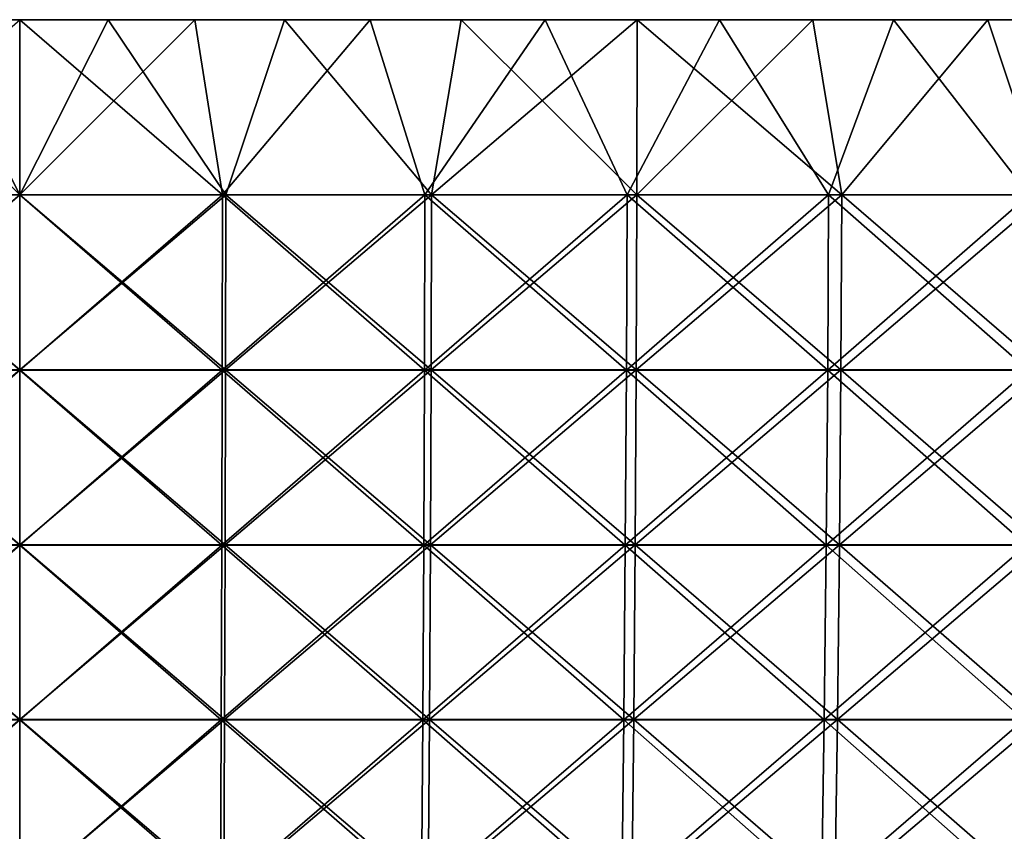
# Model space of a CAD drawing. Header units: millimetres. Extents: x -125 to 125, y -45 to 4025.
# Tile 701 of 755: x 0 to 18, y 4010 to 4025. Entities that reach past the tile are written whole.
import ezdxf

# ---------------------------------------------------------------- set-up
doc = ezdxf.new("R2010")
doc.units = ezdxf.units.MM
doc.header["$LTSCALE"] = 6.999206
for name, color, linetype in [('20', 7, 'CONTINUOUS'), ('21', 7, 'CONTINUOUS'), ('22', 7, 'CONTINUOUS'), ('23', 7, 'CONTINUOUS'), ('24', 7, 'CONTINUOUS')]:
    doc.layers.add(name, color=color, linetype=linetype)

msp = doc.modelspace()

# ---------------------------------------------------------------- linework, layer by layer
at = {"layer": '20', "color": 7, "linetype": 'CONTINUOUS'}
for points in [[(-18.086, 4025, -123.685), (-21.345, 4025, -123.164), (18.086, 4025, -123.685), (-18.086, 4025, -123.685)], [(18.086, 4025, -123.685), (-21.345, 4025, -123.164), (21.345, 4025, -123.164), (18.086, 4025, -123.685)], [(21.345, 4025, -123.164), (-21.345, 4025, -123.164), (0, 4025, -123), (21.345, 4025, -123.164)], [(0, 4025, -123), (-21.345, 4025, -123.164), (-3.274, 4025, -122.956), (0, 4025, -123)], [(-18.086, 4025, 123.685), (21.345, 4025, 123.164), (-21.345, 4025, 123.164), (-18.086, 4025, 123.685)], [(-21.345, 4025, 123.164), (21.345, 4025, 123.164), (0, 4025, 123), (-21.345, 4025, 123.164)], [(-14.815, 4025, -124.119), (-18.086, 4025, -123.685), (14.815, 4025, -124.119), (-14.815, 4025, -124.119)], [(14.815, 4025, -124.119), (-18.086, 4025, -123.685), (18.086, 4025, -123.685), (14.815, 4025, -124.119)], [(18.086, 4025, 123.685), (21.345, 4025, 123.164), (-18.086, 4025, 123.685), (18.086, 4025, 123.685)], [(-14.815, 4025, 124.119), (18.086, 4025, 123.685), (-18.086, 4025, 123.685), (-14.815, 4025, 124.119)], [(-11.534, 4025, -124.467), (-14.815, 4025, -124.119), (11.534, 4025, -124.467), (-11.534, 4025, -124.467)], [(11.534, 4025, -124.467), (-14.815, 4025, -124.119), (14.815, 4025, -124.119), (11.534, 4025, -124.467)], [(14.815, 4025, 124.119), (18.086, 4025, 123.685), (-14.815, 4025, 124.119), (14.815, 4025, 124.119)], [(-11.534, 4025, 124.467), (14.815, 4025, 124.119), (-14.815, 4025, 124.119), (-11.534, 4025, 124.467)], [(-8.244, 4025, -124.728), (-11.534, 4025, -124.467), (8.244, 4025, -124.728), (-8.244, 4025, -124.728)], [(8.244, 4025, -124.728), (-11.534, 4025, -124.467), (11.534, 4025, -124.467), (8.244, 4025, -124.728)], [(11.534, 4025, 124.467), (14.815, 4025, 124.119), (-11.534, 4025, 124.467), (11.534, 4025, 124.467)], [(-8.244, 4025, 124.728), (11.534, 4025, 124.467), (-11.534, 4025, 124.467), (-8.244, 4025, 124.728)], [(-4.949, 4025, -124.902), (-8.244, 4025, -124.728), (4.949, 4025, -124.902), (-4.949, 4025, -124.902)], [(4.949, 4025, -124.902), (-8.244, 4025, -124.728), (8.244, 4025, -124.728), (4.949, 4025, -124.902)], [(8.244, 4025, 124.728), (11.534, 4025, 124.467), (-8.244, 4025, 124.728), (8.244, 4025, 124.728)], [(-4.949, 4025, 124.902), (8.244, 4025, 124.728), (-8.244, 4025, 124.728), (-4.949, 4025, 124.902)], [(-1.65, 4025, -124.989), (-4.949, 4025, -124.902), (1.65, 4025, -124.989), (-1.65, 4025, -124.989)], [(1.65, 4025, -124.989), (-4.949, 4025, -124.902), (4.949, 4025, -124.902), (1.65, 4025, -124.989)], [(4.949, 4025, 124.902), (8.244, 4025, 124.728), (-4.949, 4025, 124.902), (4.949, 4025, 124.902)], [(-1.65, 4025, 124.989), (4.949, 4025, 124.902), (-4.949, 4025, 124.902), (-1.65, 4025, 124.989)], [(1.65, 4025, 124.989), (4.949, 4025, 124.902), (-1.65, 4025, 124.989), (1.65, 4025, 124.989)], [(3.274, 4025, -122.956), (21.345, 4025, -123.164), (0, 4025, -123), (3.274, 4025, -122.956)], [(0, 4025, 123), (21.345, 4025, 123.164), (3.274, 4025, 122.956), (0, 4025, 123)], [(6.546, 4025, -122.826), (21.345, 4025, -123.164), (3.274, 4025, -122.956), (6.546, 4025, -122.826)], [(21.345, 4025, 123.164), (24.589, 4025, 122.558), (3.274, 4025, 122.956), (21.345, 4025, 123.164)], [(3.274, 4025, 122.956), (24.589, 4025, 122.558), (6.546, 4025, 122.826), (3.274, 4025, 122.956)], [(9.814, 4025, -122.608), (21.345, 4025, -123.164), (6.546, 4025, -122.826), (9.814, 4025, -122.608)], [(6.546, 4025, 122.826), (24.589, 4025, 122.558), (9.813, 4025, 122.608), (6.546, 4025, 122.826)], [(9.813, 4025, 122.608), (24.589, 4025, 122.558), (13.074, 4025, 122.303), (9.813, 4025, 122.608)], [(24.589, 4025, -122.558), (21.345, 4025, -123.164), (9.814, 4025, -122.608), (24.589, 4025, -122.558)], [(13.074, 4025, -122.303), (24.589, 4025, -122.558), (9.814, 4025, -122.608), (13.074, 4025, -122.303)], [(16.325, 4025, -121.912), (24.589, 4025, -122.558), (13.074, 4025, -122.303), (16.325, 4025, -121.912)], [(24.589, 4025, 122.558), (27.815, 4025, 121.866), (13.074, 4025, 122.303), (24.589, 4025, 122.558)], [(13.074, 4025, 122.303), (27.815, 4025, 121.866), (16.325, 4025, 121.912), (13.074, 4025, 122.303)], [(27.815, 4025, -121.866), (24.589, 4025, -122.558), (16.325, 4025, -121.912), (27.815, 4025, -121.866)], [(19.564, 4025, -121.434), (27.815, 4025, -121.866), (16.325, 4025, -121.912), (19.564, 4025, -121.434)], [(16.325, 4025, 121.912), (27.815, 4025, 121.866), (19.565, 4025, 121.434), (16.325, 4025, 121.912)]]:
    msp.add_3dface(points, dxfattribs=at)
at = {"layer": '21', "color": 7, "linetype": 'CONTINUOUS'}
for points in [[(-1.65, 4025, 124.989), (-3.848, 4021.727, 124.898), (0, 4021.727, 124.957), (-1.65, 4025, 124.989)], [(1.65, 4025, 124.989), (-1.65, 4025, 124.989), (0, 4021.727, 124.957), (1.65, 4025, 124.989)], [(1.65, 4025, 124.989), (0, 4021.727, 124.957), (3.848, 4021.727, 124.898), (1.65, 4025, 124.989)], [(4.949, 4025, 124.902), (1.65, 4025, 124.989), (3.848, 4021.727, 124.898), (4.949, 4025, 124.902)], [(4.949, 4025, 124.902), (3.848, 4021.727, 124.898), (7.692, 4021.727, 124.72), (4.949, 4025, 124.902)], [(8.244, 4025, 124.728), (4.949, 4025, 124.902), (7.692, 4021.727, 124.72), (8.244, 4025, 124.728)], [(8.244, 4025, 124.728), (7.692, 4021.727, 124.72), (11.53, 4021.727, 124.424), (8.244, 4025, 124.728)], [(11.534, 4025, 124.467), (8.244, 4025, 124.728), (11.53, 4021.727, 124.424), (11.534, 4025, 124.467)], [(11.534, 4025, 124.467), (11.53, 4021.727, 124.424), (15.356, 4021.727, 124.01), (11.534, 4025, 124.467)], [(14.815, 4025, 124.119), (11.534, 4025, 124.467), (15.356, 4021.727, 124.01), (14.815, 4025, 124.119)], [(18.086, 4025, 123.685), (14.815, 4025, 124.119), (15.356, 4021.727, 124.01), (18.086, 4025, 123.685)], [(18.086, 4025, 123.685), (15.356, 4021.727, 124.01), (19.167, 4021.727, 123.478), (18.086, 4025, 123.685)], [(21.345, 4025, 123.164), (18.086, 4025, 123.685), (19.167, 4021.727, 123.478), (21.345, 4025, 123.164)], [(-3.844, 4018.453, 124.769), (0, 4018.453, 124.828), (-3.848, 4021.727, 124.898), (-3.844, 4018.453, 124.769)], [(-3.848, 4021.727, 124.898), (0, 4018.453, 124.828), (0, 4021.727, 124.957), (-3.848, 4021.727, 124.898)], [(0, 4018.453, 124.828), (3.844, 4018.453, 124.769), (0, 4021.727, 124.957), (0, 4018.453, 124.828)], [(0, 4021.727, 124.957), (3.844, 4018.453, 124.769), (3.848, 4021.727, 124.898), (0, 4021.727, 124.957)], [(3.844, 4018.453, 124.769), (7.685, 4018.453, 124.592), (3.848, 4021.727, 124.898), (3.844, 4018.453, 124.769)], [(3.848, 4021.727, 124.898), (7.685, 4018.453, 124.592), (7.692, 4021.727, 124.72), (3.848, 4021.727, 124.898)], [(7.685, 4018.453, 124.592), (11.518, 4018.453, 124.296), (7.692, 4021.727, 124.72), (7.685, 4018.453, 124.592)], [(7.692, 4021.727, 124.72), (11.518, 4018.453, 124.296), (11.53, 4021.727, 124.424), (7.692, 4021.727, 124.72)], [(11.518, 4018.453, 124.296), (15.34, 4018.453, 123.882), (11.53, 4021.727, 124.424), (11.518, 4018.453, 124.296)], [(11.53, 4021.727, 124.424), (15.34, 4018.453, 123.882), (15.356, 4021.727, 124.01), (11.53, 4021.727, 124.424)], [(15.34, 4018.453, 123.882), (19.148, 4018.453, 123.351), (15.356, 4021.727, 124.01), (15.34, 4018.453, 123.882)], [(15.356, 4021.727, 124.01), (19.148, 4018.453, 123.351), (19.167, 4021.727, 123.478), (15.356, 4021.727, 124.01)], [(-3.837, 4015.184, 124.555), (0, 4015.184, 124.614), (-3.844, 4018.453, 124.769), (-3.837, 4015.184, 124.555)], [(-3.844, 4018.453, 124.769), (0, 4015.184, 124.614), (0, 4018.453, 124.828), (-3.844, 4018.453, 124.769)], [(0, 4015.184, 124.614), (3.837, 4015.184, 124.555), (0, 4018.453, 124.828), (0, 4015.184, 124.614)], [(0, 4018.453, 124.828), (3.837, 4015.184, 124.555), (3.844, 4018.453, 124.769), (0, 4018.453, 124.828)], [(3.837, 4015.184, 124.555), (7.671, 4015.184, 124.378), (3.844, 4018.453, 124.769), (3.837, 4015.184, 124.555)], [(3.844, 4018.453, 124.769), (7.671, 4015.184, 124.378), (7.685, 4018.453, 124.592), (3.844, 4018.453, 124.769)], [(7.671, 4015.184, 124.378), (11.498, 4015.184, 124.082), (7.685, 4018.453, 124.592), (7.671, 4015.184, 124.378)], [(7.685, 4018.453, 124.592), (11.498, 4015.184, 124.082), (11.518, 4018.453, 124.296), (7.685, 4018.453, 124.592)], [(11.498, 4015.184, 124.082), (15.314, 4015.184, 123.669), (11.518, 4018.453, 124.296), (11.498, 4015.184, 124.082)], [(11.518, 4018.453, 124.296), (15.314, 4015.184, 123.669), (15.34, 4018.453, 123.882), (11.518, 4018.453, 124.296)], [(15.314, 4015.184, 123.669), (19.115, 4015.184, 123.139), (15.34, 4018.453, 123.882), (15.314, 4015.184, 123.669)], [(15.34, 4018.453, 123.882), (19.115, 4015.184, 123.139), (19.148, 4018.453, 123.351), (15.34, 4018.453, 123.882)], [(-3.828, 4011.921, 124.255), (0, 4011.921, 124.314), (-3.837, 4015.184, 124.555), (-3.828, 4011.921, 124.255)], [(-3.837, 4015.184, 124.555), (0, 4011.921, 124.314), (0, 4015.184, 124.614), (-3.837, 4015.184, 124.555)], [(0, 4011.921, 124.314), (3.828, 4011.921, 124.255), (0, 4015.184, 124.614), (0, 4011.921, 124.314)], [(0, 4015.184, 124.614), (3.828, 4011.921, 124.255), (3.837, 4015.184, 124.555), (0, 4015.184, 124.614)], [(3.828, 4011.921, 124.255), (7.653, 4011.921, 124.078), (3.837, 4015.184, 124.555), (3.828, 4011.921, 124.255)], [(3.837, 4015.184, 124.555), (7.653, 4011.921, 124.078), (7.671, 4015.184, 124.378), (3.837, 4015.184, 124.555)], [(7.653, 4011.921, 124.078), (11.47, 4011.921, 123.784), (7.671, 4015.184, 124.378), (7.653, 4011.921, 124.078)], [(7.671, 4015.184, 124.378), (11.47, 4011.921, 123.784), (11.498, 4015.184, 124.082), (7.671, 4015.184, 124.378)], [(11.47, 4011.921, 123.784), (15.277, 4011.921, 123.372), (11.498, 4015.184, 124.082), (11.47, 4011.921, 123.784)], [(11.498, 4015.184, 124.082), (15.277, 4011.921, 123.372), (15.314, 4015.184, 123.669), (11.498, 4015.184, 124.082)], [(15.277, 4011.921, 123.372), (19.069, 4011.921, 122.843), (15.314, 4015.184, 123.669), (15.277, 4011.921, 123.372)], [(15.314, 4015.184, 123.669), (19.069, 4011.921, 122.843), (19.115, 4015.184, 123.139), (15.314, 4015.184, 123.669)], [(-3.816, 4008.668, 123.87), (0, 4008.668, 123.928), (-3.828, 4011.921, 124.255), (-3.816, 4008.668, 123.87)], [(-3.828, 4011.921, 124.255), (0, 4008.668, 123.928), (0, 4011.921, 124.314), (-3.828, 4011.921, 124.255)], [(0, 4008.668, 123.928), (3.816, 4008.668, 123.87), (0, 4011.921, 124.314), (0, 4008.668, 123.928)], [(0, 4011.921, 124.314), (3.816, 4008.668, 123.87), (3.828, 4011.921, 124.255), (0, 4011.921, 124.314)], [(3.816, 4008.668, 123.87), (7.629, 4008.668, 123.693), (3.828, 4011.921, 124.255), (3.816, 4008.668, 123.87)], [(3.828, 4011.921, 124.255), (7.629, 4008.668, 123.693), (7.653, 4011.921, 124.078), (3.828, 4011.921, 124.255)], [(7.629, 4008.668, 123.693), (11.435, 4008.668, 123.4), (7.653, 4011.921, 124.078), (7.629, 4008.668, 123.693)], [(7.653, 4011.921, 124.078), (11.435, 4008.668, 123.4), (11.47, 4011.921, 123.784), (7.653, 4011.921, 124.078)], [(11.435, 4008.668, 123.4), (15.229, 4008.668, 122.989), (11.47, 4011.921, 123.784), (11.435, 4008.668, 123.4)], [(11.47, 4011.921, 123.784), (15.229, 4008.668, 122.989), (15.277, 4011.921, 123.372), (11.47, 4011.921, 123.784)], [(15.229, 4008.668, 122.989), (19.01, 4008.668, 122.462), (15.277, 4011.921, 123.372), (15.229, 4008.668, 122.989)], [(15.277, 4011.921, 123.372), (19.01, 4008.668, 122.462), (19.069, 4011.921, 122.843), (15.277, 4011.921, 123.372)]]:
    msp.add_3dface(points, dxfattribs=at)
at = {"layer": '22', "color": 7, "linetype": 'CONTINUOUS'}
for points in [[(-1.65, 4025, -124.989), (0, 4021.727, -124.957), (-3.848, 4021.727, -124.898), (-1.65, 4025, -124.989)], [(-1.65, 4025, -124.989), (1.65, 4025, -124.989), (0, 4021.727, -124.957), (-1.65, 4025, -124.989)], [(1.65, 4025, -124.989), (3.848, 4021.727, -124.898), (0, 4021.727, -124.957), (1.65, 4025, -124.989)], [(1.65, 4025, -124.989), (4.949, 4025, -124.902), (3.848, 4021.727, -124.898), (1.65, 4025, -124.989)], [(4.949, 4025, -124.902), (7.692, 4021.727, -124.72), (3.848, 4021.727, -124.898), (4.949, 4025, -124.902)], [(4.949, 4025, -124.902), (8.244, 4025, -124.728), (7.692, 4021.727, -124.72), (4.949, 4025, -124.902)], [(8.244, 4025, -124.728), (11.534, 4025, -124.467), (7.692, 4021.727, -124.72), (8.244, 4025, -124.728)], [(11.534, 4025, -124.467), (11.53, 4021.727, -124.424), (7.692, 4021.727, -124.72), (11.534, 4025, -124.467)], [(11.534, 4025, -124.467), (14.815, 4025, -124.119), (11.53, 4021.727, -124.424), (11.534, 4025, -124.467)], [(14.815, 4025, -124.119), (15.356, 4021.727, -124.01), (11.53, 4021.727, -124.424), (14.815, 4025, -124.119)], [(14.815, 4025, -124.119), (18.086, 4025, -123.685), (15.356, 4021.727, -124.01), (14.815, 4025, -124.119)], [(18.086, 4025, -123.685), (19.167, 4021.727, -123.478), (15.356, 4021.727, -124.01), (18.086, 4025, -123.685)], [(18.086, 4025, -123.685), (21.345, 4025, -123.164), (19.167, 4021.727, -123.478), (18.086, 4025, -123.685)], [(0, 4021.727, -124.957), (-3.844, 4018.453, -124.769), (-3.848, 4021.727, -124.898), (0, 4021.727, -124.957)], [(0, 4018.453, -124.828), (-3.844, 4018.453, -124.769), (0, 4021.727, -124.957), (0, 4018.453, -124.828)], [(3.844, 4018.453, -124.769), (0, 4018.453, -124.828), (3.848, 4021.727, -124.898), (3.844, 4018.453, -124.769)], [(3.848, 4021.727, -124.898), (0, 4018.453, -124.828), (0, 4021.727, -124.957), (3.848, 4021.727, -124.898)], [(7.685, 4018.453, -124.592), (3.844, 4018.453, -124.769), (7.692, 4021.727, -124.72), (7.685, 4018.453, -124.592)], [(7.692, 4021.727, -124.72), (3.844, 4018.453, -124.769), (3.848, 4021.727, -124.898), (7.692, 4021.727, -124.72)], [(11.518, 4018.453, -124.296), (7.685, 4018.453, -124.592), (11.53, 4021.727, -124.424), (11.518, 4018.453, -124.296)], [(11.53, 4021.727, -124.424), (7.685, 4018.453, -124.592), (7.692, 4021.727, -124.72), (11.53, 4021.727, -124.424)], [(15.34, 4018.453, -123.882), (11.518, 4018.453, -124.296), (15.356, 4021.727, -124.01), (15.34, 4018.453, -123.882)], [(15.356, 4021.727, -124.01), (11.518, 4018.453, -124.296), (11.53, 4021.727, -124.424), (15.356, 4021.727, -124.01)], [(19.148, 4018.453, -123.351), (15.34, 4018.453, -123.882), (19.167, 4021.727, -123.478), (19.148, 4018.453, -123.351)], [(19.167, 4021.727, -123.478), (15.34, 4018.453, -123.882), (15.356, 4021.727, -124.01), (19.167, 4021.727, -123.478)], [(0, 4018.453, -124.828), (-3.837, 4015.184, -124.555), (-3.844, 4018.453, -124.769), (0, 4018.453, -124.828)], [(0, 4015.184, -124.614), (-3.837, 4015.184, -124.555), (0, 4018.453, -124.828), (0, 4015.184, -124.614)], [(3.837, 4015.184, -124.555), (0, 4015.184, -124.614), (3.844, 4018.453, -124.769), (3.837, 4015.184, -124.555)], [(3.844, 4018.453, -124.769), (0, 4015.184, -124.614), (0, 4018.453, -124.828), (3.844, 4018.453, -124.769)], [(7.671, 4015.184, -124.378), (3.837, 4015.184, -124.555), (7.685, 4018.453, -124.592), (7.671, 4015.184, -124.378)], [(7.685, 4018.453, -124.592), (3.837, 4015.184, -124.555), (3.844, 4018.453, -124.769), (7.685, 4018.453, -124.592)], [(11.498, 4015.184, -124.082), (7.671, 4015.184, -124.378), (11.518, 4018.453, -124.296), (11.498, 4015.184, -124.082)], [(11.518, 4018.453, -124.296), (7.671, 4015.184, -124.378), (7.685, 4018.453, -124.592), (11.518, 4018.453, -124.296)], [(15.314, 4015.184, -123.669), (11.498, 4015.184, -124.082), (15.34, 4018.453, -123.882), (15.314, 4015.184, -123.669)], [(15.34, 4018.453, -123.882), (11.498, 4015.184, -124.082), (11.518, 4018.453, -124.296), (15.34, 4018.453, -123.882)], [(19.115, 4015.184, -123.139), (15.314, 4015.184, -123.669), (19.148, 4018.453, -123.351), (19.115, 4015.184, -123.139)], [(19.148, 4018.453, -123.351), (15.314, 4015.184, -123.669), (15.34, 4018.453, -123.882), (19.148, 4018.453, -123.351)], [(0, 4015.184, -124.614), (-3.828, 4011.921, -124.255), (-3.837, 4015.184, -124.555), (0, 4015.184, -124.614)], [(0, 4011.921, -124.314), (-3.828, 4011.921, -124.255), (0, 4015.184, -124.614), (0, 4011.921, -124.314)], [(3.828, 4011.921, -124.255), (0, 4011.921, -124.314), (3.837, 4015.184, -124.555), (3.828, 4011.921, -124.255)], [(3.837, 4015.184, -124.555), (0, 4011.921, -124.314), (0, 4015.184, -124.614), (3.837, 4015.184, -124.555)], [(7.653, 4011.921, -124.078), (3.828, 4011.921, -124.255), (7.671, 4015.184, -124.378), (7.653, 4011.921, -124.078)], [(7.671, 4015.184, -124.378), (3.828, 4011.921, -124.255), (3.837, 4015.184, -124.555), (7.671, 4015.184, -124.378)], [(11.47, 4011.921, -123.784), (7.653, 4011.921, -124.078), (11.498, 4015.184, -124.082), (11.47, 4011.921, -123.784)], [(11.498, 4015.184, -124.082), (7.653, 4011.921, -124.078), (7.671, 4015.184, -124.378), (11.498, 4015.184, -124.082)], [(15.277, 4011.921, -123.372), (11.47, 4011.921, -123.784), (15.314, 4015.184, -123.669), (15.277, 4011.921, -123.372)], [(15.314, 4015.184, -123.669), (11.47, 4011.921, -123.784), (11.498, 4015.184, -124.082), (15.314, 4015.184, -123.669)], [(19.069, 4011.921, -122.843), (15.277, 4011.921, -123.372), (19.115, 4015.184, -123.139), (19.069, 4011.921, -122.843)], [(19.115, 4015.184, -123.139), (15.277, 4011.921, -123.372), (15.314, 4015.184, -123.669), (19.115, 4015.184, -123.139)], [(0, 4011.921, -124.314), (-3.816, 4008.668, -123.87), (-3.828, 4011.921, -124.255), (0, 4011.921, -124.314)], [(0, 4008.668, -123.928), (-3.816, 4008.668, -123.87), (0, 4011.921, -124.314), (0, 4008.668, -123.928)], [(3.816, 4008.668, -123.87), (0, 4008.668, -123.928), (3.828, 4011.921, -124.255), (3.816, 4008.668, -123.87)], [(3.828, 4011.921, -124.255), (0, 4008.668, -123.928), (0, 4011.921, -124.314), (3.828, 4011.921, -124.255)], [(7.629, 4008.668, -123.693), (3.816, 4008.668, -123.87), (7.653, 4011.921, -124.078), (7.629, 4008.668, -123.693)], [(7.653, 4011.921, -124.078), (3.816, 4008.668, -123.87), (3.828, 4011.921, -124.255), (7.653, 4011.921, -124.078)], [(11.435, 4008.668, -123.4), (7.629, 4008.668, -123.693), (11.47, 4011.921, -123.784), (11.435, 4008.668, -123.4)], [(11.47, 4011.921, -123.784), (7.629, 4008.668, -123.693), (7.653, 4011.921, -124.078), (11.47, 4011.921, -123.784)], [(15.229, 4008.668, -122.989), (11.435, 4008.668, -123.4), (15.277, 4011.921, -123.372), (15.229, 4008.668, -122.989)], [(15.277, 4011.921, -123.372), (11.435, 4008.668, -123.4), (11.47, 4011.921, -123.784), (15.277, 4011.921, -123.372)], [(19.01, 4008.668, -122.462), (15.229, 4008.668, -122.989), (19.069, 4011.921, -122.843), (19.01, 4008.668, -122.462)], [(19.069, 4011.921, -122.843), (15.229, 4008.668, -122.989), (15.277, 4011.921, -123.372), (19.069, 4011.921, -122.843)]]:
    msp.add_3dface(points, dxfattribs=at)
at = {"layer": '23', "color": 7, "linetype": 'CONTINUOUS'}
for points in [[(-3.274, 4025, -122.956), (-3.786, 4021.725, -122.898), (0, 4021.725, -122.956), (-3.274, 4025, -122.956)], [(0, 4025, -123), (-3.274, 4025, -122.956), (0, 4021.725, -122.956), (0, 4025, -123)], [(3.274, 4025, -122.956), (0, 4025, -123), (3.786, 4021.725, -122.898), (3.274, 4025, -122.956)], [(0, 4025, -123), (0, 4021.725, -122.956), (3.786, 4021.725, -122.898), (0, 4025, -123)], [(6.546, 4025, -122.826), (3.274, 4025, -122.956), (3.786, 4021.725, -122.898), (6.546, 4025, -122.826)], [(6.546, 4025, -122.826), (3.786, 4021.725, -122.898), (7.569, 4021.725, -122.723), (6.546, 4025, -122.826)], [(9.814, 4025, -122.608), (6.546, 4025, -122.826), (7.569, 4021.725, -122.723), (9.814, 4025, -122.608)], [(9.814, 4025, -122.608), (7.569, 4021.725, -122.723), (11.345, 4021.725, -122.432), (9.814, 4025, -122.608)], [(13.074, 4025, -122.303), (9.814, 4025, -122.608), (11.345, 4021.725, -122.432), (13.074, 4025, -122.303)], [(13.074, 4025, -122.303), (11.345, 4021.725, -122.432), (15.11, 4021.725, -122.024), (13.074, 4025, -122.303)], [(16.325, 4025, -121.912), (13.074, 4025, -122.303), (15.11, 4021.725, -122.024), (16.325, 4025, -121.912)], [(16.325, 4025, -121.912), (15.11, 4021.725, -122.024), (18.86, 4021.725, -121.501), (16.325, 4025, -121.912)], [(19.564, 4025, -121.434), (16.325, 4025, -121.912), (18.86, 4021.725, -121.501), (19.564, 4025, -121.434)], [(-3.782, 4018.449, -122.767), (0, 4018.449, -122.825), (-3.786, 4021.725, -122.898), (-3.782, 4018.449, -122.767)], [(-3.786, 4021.725, -122.898), (0, 4018.449, -122.825), (0, 4021.725, -122.956), (-3.786, 4021.725, -122.898)], [(0, 4018.449, -122.825), (3.782, 4018.449, -122.767), (0, 4021.725, -122.956), (0, 4018.449, -122.825)], [(0, 4021.725, -122.956), (3.782, 4018.449, -122.767), (3.786, 4021.725, -122.898), (0, 4021.725, -122.956)], [(3.782, 4018.449, -122.767), (7.561, 4018.449, -122.592), (3.786, 4021.725, -122.898), (3.782, 4018.449, -122.767)], [(3.786, 4021.725, -122.898), (7.561, 4018.449, -122.592), (7.569, 4021.725, -122.723), (3.786, 4021.725, -122.898)], [(7.561, 4018.449, -122.592), (11.333, 4018.449, -122.301), (7.569, 4021.725, -122.723), (7.561, 4018.449, -122.592)], [(7.569, 4021.725, -122.723), (11.333, 4018.449, -122.301), (11.345, 4021.725, -122.432), (7.569, 4021.725, -122.723)], [(11.333, 4018.449, -122.301), (15.094, 4018.449, -121.894), (11.345, 4021.725, -122.432), (11.333, 4018.449, -122.301)], [(11.345, 4021.725, -122.432), (15.094, 4018.449, -121.894), (15.11, 4021.725, -122.024), (11.345, 4021.725, -122.432)], [(15.094, 4018.449, -121.894), (18.84, 4018.449, -121.372), (15.11, 4021.725, -122.024), (15.094, 4018.449, -121.894)], [(15.11, 4021.725, -122.024), (18.84, 4018.449, -121.372), (18.86, 4021.725, -121.501), (15.11, 4021.725, -122.024)], [(-3.776, 4015.177, -122.549), (0, 4015.177, -122.607), (-3.782, 4018.449, -122.767), (-3.776, 4015.177, -122.549)], [(-3.782, 4018.449, -122.767), (0, 4015.177, -122.607), (0, 4018.449, -122.825), (-3.782, 4018.449, -122.767)], [(0, 4015.177, -122.607), (3.776, 4015.177, -122.549), (0, 4018.449, -122.825), (0, 4015.177, -122.607)], [(0, 4018.449, -122.825), (3.776, 4015.177, -122.549), (3.782, 4018.449, -122.767), (0, 4018.449, -122.825)], [(3.776, 4015.177, -122.549), (7.548, 4015.177, -122.375), (3.782, 4018.449, -122.767), (3.776, 4015.177, -122.549)], [(3.782, 4018.449, -122.767), (7.548, 4015.177, -122.375), (7.561, 4018.449, -122.592), (3.782, 4018.449, -122.767)], [(7.548, 4015.177, -122.375), (11.313, 4015.177, -122.084), (7.561, 4018.449, -122.592), (7.548, 4015.177, -122.375)], [(7.561, 4018.449, -122.592), (11.313, 4015.177, -122.084), (11.333, 4018.449, -122.301), (7.561, 4018.449, -122.592)], [(11.313, 4015.177, -122.084), (15.067, 4015.177, -121.678), (11.333, 4018.449, -122.301), (11.313, 4015.177, -122.084)], [(11.333, 4018.449, -122.301), (15.067, 4015.177, -121.678), (15.094, 4018.449, -121.894), (11.333, 4018.449, -122.301)], [(15.067, 4015.177, -121.678), (18.807, 4015.177, -121.156), (15.094, 4018.449, -121.894), (15.067, 4015.177, -121.678)], [(15.094, 4018.449, -121.894), (18.807, 4015.177, -121.156), (18.84, 4018.449, -121.372), (15.094, 4018.449, -121.894)], [(-3.766, 4011.913, -122.244), (0, 4011.913, -122.302), (-3.776, 4015.177, -122.549), (-3.766, 4011.913, -122.244)], [(-3.776, 4015.177, -122.549), (0, 4011.913, -122.302), (0, 4015.177, -122.607), (-3.776, 4015.177, -122.549)], [(0, 4011.913, -122.302), (3.766, 4011.913, -122.244), (0, 4015.177, -122.607), (0, 4011.913, -122.302)], [(0, 4015.177, -122.607), (3.766, 4011.913, -122.244), (3.776, 4015.177, -122.549), (0, 4015.177, -122.607)], [(3.766, 4011.913, -122.244), (7.529, 4011.913, -122.07), (3.776, 4015.177, -122.549), (3.766, 4011.913, -122.244)], [(3.776, 4015.177, -122.549), (7.529, 4011.913, -122.07), (7.548, 4015.177, -122.375), (3.776, 4015.177, -122.549)], [(7.529, 4011.913, -122.07), (11.285, 4011.913, -121.78), (7.548, 4015.177, -122.375), (7.529, 4011.913, -122.07)], [(7.548, 4015.177, -122.375), (11.285, 4011.913, -121.78), (11.313, 4015.177, -122.084), (7.548, 4015.177, -122.375)], [(11.285, 4011.913, -121.78), (15.029, 4011.913, -121.375), (11.313, 4015.177, -122.084), (11.285, 4011.913, -121.78)], [(11.313, 4015.177, -122.084), (15.029, 4011.913, -121.375), (15.067, 4015.177, -121.678), (11.313, 4015.177, -122.084)], [(15.029, 4011.913, -121.375), (18.76, 4011.913, -120.854), (15.067, 4015.177, -121.678), (15.029, 4011.913, -121.375)], [(15.067, 4015.177, -121.678), (18.76, 4011.913, -120.854), (18.807, 4015.177, -121.156), (15.067, 4015.177, -121.678)], [(-3.754, 4008.658, -121.852), (0, 4008.658, -121.91), (-3.766, 4011.913, -122.244), (-3.754, 4008.658, -121.852)], [(-3.766, 4011.913, -122.244), (0, 4008.658, -121.91), (0, 4011.913, -122.302), (-3.766, 4011.913, -122.244)], [(0, 4008.658, -121.91), (3.754, 4008.658, -121.852), (0, 4011.913, -122.302), (0, 4008.658, -121.91)], [(0, 4011.913, -122.302), (3.754, 4008.658, -121.852), (3.766, 4011.913, -122.244), (0, 4011.913, -122.302)], [(3.754, 4008.658, -121.852), (7.505, 4008.658, -121.678), (3.766, 4011.913, -122.244), (3.754, 4008.658, -121.852)], [(3.766, 4011.913, -122.244), (7.505, 4008.658, -121.678), (7.529, 4011.913, -122.07), (3.766, 4011.913, -122.244)], [(7.505, 4008.658, -121.678), (11.248, 4008.658, -121.389), (7.529, 4011.913, -122.07), (7.505, 4008.658, -121.678)], [(7.529, 4011.913, -122.07), (11.248, 4008.658, -121.389), (11.285, 4011.913, -121.78), (7.529, 4011.913, -122.07)], [(11.248, 4008.658, -121.389), (14.981, 4008.658, -120.986), (11.285, 4011.913, -121.78), (11.248, 4008.658, -121.389)], [(11.285, 4011.913, -121.78), (14.981, 4008.658, -120.986), (15.029, 4011.913, -121.375), (11.285, 4011.913, -121.78)], [(14.981, 4008.658, -120.986), (18.7, 4008.658, -120.467), (15.029, 4011.913, -121.375), (14.981, 4008.658, -120.986)], [(15.029, 4011.913, -121.375), (18.7, 4008.658, -120.467), (18.76, 4011.913, -120.854), (15.029, 4011.913, -121.375)]]:
    msp.add_3dface(points, dxfattribs=at)
at = {"layer": '24', "color": 7, "linetype": 'CONTINUOUS'}
for points in [[(0, 4025, 123), (0, 4021.725, 122.956), (-3.786, 4021.725, 122.898), (0, 4025, 123)], [(0, 4025, 123), (3.274, 4025, 122.956), (0, 4021.725, 122.956), (0, 4025, 123)], [(3.274, 4025, 122.956), (3.786, 4021.725, 122.898), (0, 4021.725, 122.956), (3.274, 4025, 122.956)], [(3.274, 4025, 122.956), (6.546, 4025, 122.826), (3.786, 4021.725, 122.898), (3.274, 4025, 122.956)], [(6.546, 4025, 122.826), (7.569, 4021.725, 122.723), (3.786, 4021.725, 122.898), (6.546, 4025, 122.826)], [(6.546, 4025, 122.826), (9.813, 4025, 122.608), (7.569, 4021.725, 122.723), (6.546, 4025, 122.826)], [(9.813, 4025, 122.608), (11.345, 4021.725, 122.432), (7.569, 4021.725, 122.723), (9.813, 4025, 122.608)], [(9.813, 4025, 122.608), (13.074, 4025, 122.303), (11.345, 4021.725, 122.432), (9.813, 4025, 122.608)], [(13.074, 4025, 122.303), (15.11, 4021.725, 122.024), (11.345, 4021.725, 122.432), (13.074, 4025, 122.303)], [(13.074, 4025, 122.303), (16.325, 4025, 121.912), (15.11, 4021.725, 122.024), (13.074, 4025, 122.303)], [(16.325, 4025, 121.912), (18.86, 4021.725, 121.501), (15.11, 4021.725, 122.024), (16.325, 4025, 121.912)], [(16.325, 4025, 121.912), (19.565, 4025, 121.434), (18.86, 4021.725, 121.501), (16.325, 4025, 121.912)], [(0, 4021.725, 122.956), (-3.782, 4018.449, 122.767), (-3.786, 4021.725, 122.898), (0, 4021.725, 122.956)], [(0, 4018.449, 122.825), (-3.782, 4018.449, 122.767), (0, 4021.725, 122.956), (0, 4018.449, 122.825)], [(3.782, 4018.449, 122.767), (0, 4018.449, 122.825), (3.786, 4021.725, 122.898), (3.782, 4018.449, 122.767)], [(3.786, 4021.725, 122.898), (0, 4018.449, 122.825), (0, 4021.725, 122.956), (3.786, 4021.725, 122.898)], [(7.561, 4018.449, 122.592), (3.782, 4018.449, 122.767), (7.569, 4021.725, 122.723), (7.561, 4018.449, 122.592)], [(7.569, 4021.725, 122.723), (3.782, 4018.449, 122.767), (3.786, 4021.725, 122.898), (7.569, 4021.725, 122.723)], [(11.333, 4018.449, 122.301), (7.561, 4018.449, 122.592), (11.345, 4021.725, 122.432), (11.333, 4018.449, 122.301)], [(11.345, 4021.725, 122.432), (7.561, 4018.449, 122.592), (7.569, 4021.725, 122.723), (11.345, 4021.725, 122.432)], [(15.094, 4018.449, 121.894), (11.333, 4018.449, 122.301), (15.11, 4021.725, 122.024), (15.094, 4018.449, 121.894)], [(15.11, 4021.725, 122.024), (11.333, 4018.449, 122.301), (11.345, 4021.725, 122.432), (15.11, 4021.725, 122.024)], [(18.84, 4018.449, 121.372), (15.094, 4018.449, 121.894), (18.86, 4021.725, 121.501), (18.84, 4018.449, 121.372)], [(18.86, 4021.725, 121.501), (15.094, 4018.449, 121.894), (15.11, 4021.725, 122.024), (18.86, 4021.725, 121.501)], [(0, 4018.449, 122.825), (-3.776, 4015.177, 122.549), (-3.782, 4018.449, 122.767), (0, 4018.449, 122.825)], [(0, 4015.177, 122.607), (-3.776, 4015.177, 122.549), (0, 4018.449, 122.825), (0, 4015.177, 122.607)], [(3.776, 4015.177, 122.549), (0, 4015.177, 122.607), (3.782, 4018.449, 122.767), (3.776, 4015.177, 122.549)], [(3.782, 4018.449, 122.767), (0, 4015.177, 122.607), (0, 4018.449, 122.825), (3.782, 4018.449, 122.767)], [(7.548, 4015.177, 122.375), (3.776, 4015.177, 122.549), (7.561, 4018.449, 122.592), (7.548, 4015.177, 122.375)], [(7.561, 4018.449, 122.592), (3.776, 4015.177, 122.549), (3.782, 4018.449, 122.767), (7.561, 4018.449, 122.592)], [(11.313, 4015.177, 122.084), (7.548, 4015.177, 122.375), (11.333, 4018.449, 122.301), (11.313, 4015.177, 122.084)], [(11.333, 4018.449, 122.301), (7.548, 4015.177, 122.375), (7.561, 4018.449, 122.592), (11.333, 4018.449, 122.301)], [(15.067, 4015.177, 121.678), (11.313, 4015.177, 122.084), (15.094, 4018.449, 121.894), (15.067, 4015.177, 121.678)], [(15.094, 4018.449, 121.894), (11.313, 4015.177, 122.084), (11.333, 4018.449, 122.301), (15.094, 4018.449, 121.894)], [(18.807, 4015.177, 121.156), (15.067, 4015.177, 121.678), (18.84, 4018.449, 121.372), (18.807, 4015.177, 121.156)], [(18.84, 4018.449, 121.372), (15.067, 4015.177, 121.678), (15.094, 4018.449, 121.894), (18.84, 4018.449, 121.372)], [(0, 4015.177, 122.607), (-3.766, 4011.913, 122.244), (-3.776, 4015.177, 122.549), (0, 4015.177, 122.607)], [(0, 4011.913, 122.302), (-3.766, 4011.913, 122.244), (0, 4015.177, 122.607), (0, 4011.913, 122.302)], [(3.766, 4011.913, 122.244), (0, 4011.913, 122.302), (3.776, 4015.177, 122.549), (3.766, 4011.913, 122.244)], [(3.776, 4015.177, 122.549), (0, 4011.913, 122.302), (0, 4015.177, 122.607), (3.776, 4015.177, 122.549)], [(7.529, 4011.913, 122.07), (3.766, 4011.913, 122.244), (7.548, 4015.177, 122.375), (7.529, 4011.913, 122.07)], [(7.548, 4015.177, 122.375), (3.766, 4011.913, 122.244), (3.776, 4015.177, 122.549), (7.548, 4015.177, 122.375)], [(11.285, 4011.913, 121.78), (7.529, 4011.913, 122.07), (11.313, 4015.177, 122.084), (11.285, 4011.913, 121.78)], [(11.313, 4015.177, 122.084), (7.529, 4011.913, 122.07), (7.548, 4015.177, 122.375), (11.313, 4015.177, 122.084)], [(15.029, 4011.913, 121.375), (11.285, 4011.913, 121.78), (15.067, 4015.177, 121.678), (15.029, 4011.913, 121.375)], [(15.067, 4015.177, 121.678), (11.285, 4011.913, 121.78), (11.313, 4015.177, 122.084), (15.067, 4015.177, 121.678)], [(18.76, 4011.913, 120.854), (15.029, 4011.913, 121.375), (18.807, 4015.177, 121.156), (18.76, 4011.913, 120.854)], [(18.807, 4015.177, 121.156), (15.029, 4011.913, 121.375), (15.067, 4015.177, 121.678), (18.807, 4015.177, 121.156)], [(0, 4011.913, 122.302), (-3.754, 4008.658, 121.852), (-3.766, 4011.913, 122.244), (0, 4011.913, 122.302)], [(0, 4008.658, 121.91), (-3.754, 4008.658, 121.852), (0, 4011.913, 122.302), (0, 4008.658, 121.91)], [(3.754, 4008.658, 121.852), (0, 4008.658, 121.91), (3.766, 4011.913, 122.244), (3.754, 4008.658, 121.852)], [(3.766, 4011.913, 122.244), (0, 4008.658, 121.91), (0, 4011.913, 122.302), (3.766, 4011.913, 122.244)], [(7.505, 4008.658, 121.678), (3.754, 4008.658, 121.852), (7.529, 4011.913, 122.07), (7.505, 4008.658, 121.678)], [(7.529, 4011.913, 122.07), (3.754, 4008.658, 121.852), (3.766, 4011.913, 122.244), (7.529, 4011.913, 122.07)], [(11.248, 4008.658, 121.389), (7.505, 4008.658, 121.678), (11.285, 4011.913, 121.78), (11.248, 4008.658, 121.389)], [(11.285, 4011.913, 121.78), (7.505, 4008.658, 121.678), (7.529, 4011.913, 122.07), (11.285, 4011.913, 121.78)], [(14.981, 4008.658, 120.986), (11.248, 4008.658, 121.389), (15.029, 4011.913, 121.375), (14.981, 4008.658, 120.986)], [(15.029, 4011.913, 121.375), (11.248, 4008.658, 121.389), (11.285, 4011.913, 121.78), (15.029, 4011.913, 121.375)], [(18.7, 4008.658, 120.467), (14.981, 4008.658, 120.986), (18.76, 4011.913, 120.854), (18.7, 4008.658, 120.467)], [(18.76, 4011.913, 120.854), (14.981, 4008.658, 120.986), (15.029, 4011.913, 121.375), (18.76, 4011.913, 120.854)]]:
    msp.add_3dface(points, dxfattribs=at)

doc.saveas('drawing.dxf')
